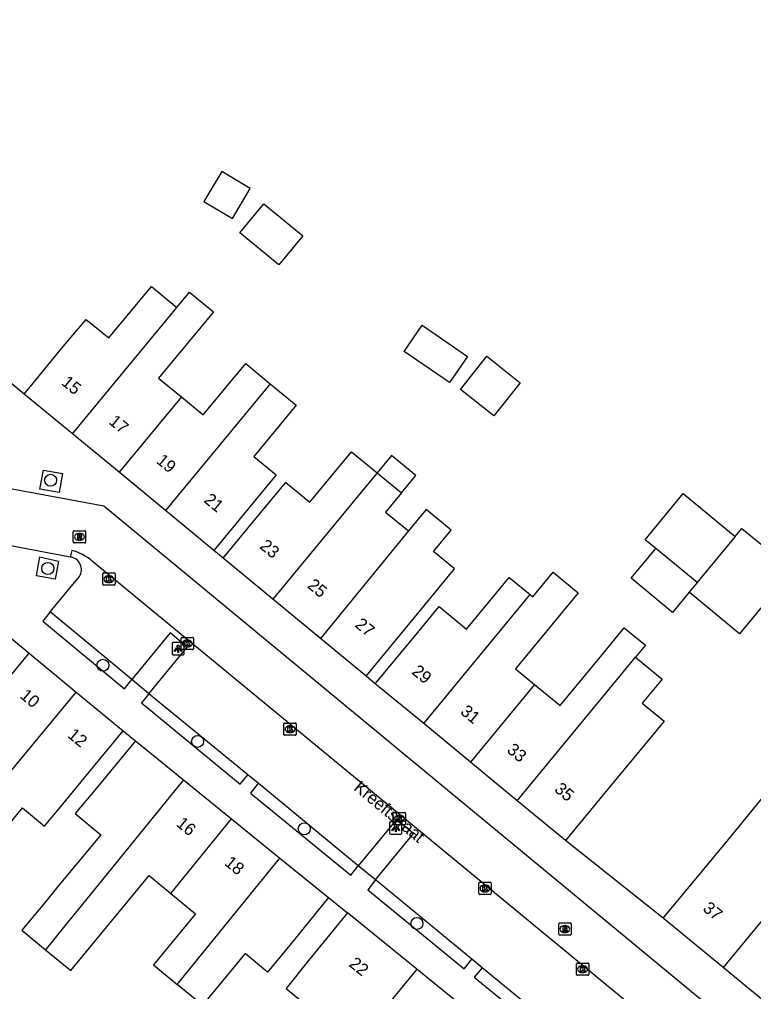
# Model space of a CAD drawing. Extents: x 160158 to 160921, y 381517 to 382041.
# Drawn here: x 160365.5 to 160425.2, y 381879.5 to 381958.6 of the extents above; entities that cross this region are included whole.
import ezdxf

# ---------------------------------------------------------------- set-up
doc = ezdxf.new("R2010")
doc.units = 0
for name, color, linetype in [('IMGEO_Boom', 7, 'Continuous'), ('IMGEO_Kolk', 7, 'Continuous'), ('IMGEO_Lichtpunt', 7, 'Continuous'), ('IMGEO_Openbare_ruimte_label', 7, 'Continuous'), ('IMGEO_Pand', 7, 'Continuous'), ('IMGEO_Pand_nummerreeks', 7, 'Continuous'), ('IMGEO_Parkeervlak_open', 7, 'Continuous'), ('IMGEO_Rijbaan_lokaal_open', 7, 'Continuous'), ('IMGEO_Rioolput', 7, 'Continuous'), ('IMGEO_Voetpad_open', 7, 'Continuous')]:
    doc.layers.add(name, color=color, linetype=linetype)

msp = doc.modelspace()

# ---------------------------------------------------------------- linework, layer by layer
at = {"layer": 'IMGEO_Boom'}
for centre in [(160368.023, 381921.093), (160367.793, 381913.917), (160372.278, 381906.037), (160379.982, 381899.843), (160388.664, 381892.719), (160397.828, 381885.021)]:
    msp.add_circle(centre, 0.489, dxfattribs=at)
at = {"layer": 'IMGEO_Kolk'}
for p, q in [((160372.258, 381912.626), (160372.258, 381913.478)), ((160372.333, 381913.552), (160373.185, 381913.552)), ((160372.746, 381913.332), (160372.771, 381913.332)), ((160373.259, 381913.478), (160373.259, 381912.626)), ((160373.185, 381912.552), (160372.333, 381912.552)), ((160372.769, 381912.772), (160372.744, 381912.772)), ((160378.636, 381907.382), (160378.636, 381908.234)), ((160378.711, 381908.308), (160379.563, 381908.308)), ((160379.147, 381907.528), (160379.122, 381907.528)), ((160379.124, 381908.088), (160379.149, 381908.088)), ((160379.637, 381908.234), (160379.637, 381907.382)), ((160379.563, 381907.308), (160378.711, 381907.308)), ((160387.004, 381900.411), (160387.004, 381901.263)), ((160387.079, 381901.337), (160387.931, 381901.337)), ((160388.005, 381901.263), (160388.005, 381900.411)), ((160387.515, 381900.557), (160387.49, 381900.557)), ((160387.492, 381901.117), (160387.517, 381901.117)), ((160387.931, 381900.337), (160387.079, 381900.337)), ((160395.907, 381893.123), (160395.907, 381893.975)), ((160395.982, 381894.049), (160396.834, 381894.049)), ((160396.395, 381893.829), (160396.42, 381893.829)), ((160396.908, 381893.975), (160396.908, 381893.123)), ((160396.834, 381893.049), (160395.982, 381893.049)), ((160396.418, 381893.269), (160396.393, 381893.269)), ((160402.86, 381887.447), (160402.86, 381888.299)), ((160402.935, 381888.373), (160403.787, 381888.373)), ((160403.348, 381888.153), (160403.373, 381888.153)), ((160403.861, 381888.299), (160403.861, 381887.447)), ((160403.787, 381887.373), (160402.935, 381887.373)), ((160403.371, 381887.593), (160403.346, 381887.593)), ((160410.806, 381880.87), (160410.806, 381881.722)), ((160410.881, 381881.796), (160411.733, 381881.796)), ((160411.294, 381881.576), (160411.319, 381881.576)), ((160411.807, 381881.722), (160411.807, 381880.87)), ((160411.733, 381880.796), (160410.881, 381880.796)), ((160411.317, 381881.016), (160411.292, 381881.016))]:
    msp.add_line(p, q, dxfattribs=at)
for points in [[(160372.258, 381912.626), (160372.258, 381913.478)], [(160372.333, 381913.552), (160373.185, 381913.552)], [(160372.579, 381913.252), (160372.702, 381913.252), (160372.702, 381913.101), (160372.832, 381913.252), (160372.996, 381913.252), (160372.85, 381913.101), (160373.003, 381912.852), (160372.851, 381912.852), (160372.766, 381913.016), (160372.702, 381912.949), (160372.702, 381912.852), (160372.579, 381912.852), (160372.579, 381913.252)], [(160373.259, 381913.478), (160373.259, 381912.626)], [(160373.185, 381912.552), (160372.333, 381912.552)], [(160378.636, 381907.382), (160378.636, 381908.234)], [(160378.711, 381908.308), (160379.563, 381908.308)], [(160378.957, 381908.008), (160379.08, 381908.008), (160379.08, 381907.857), (160379.21, 381908.008), (160379.374, 381908.008), (160379.228, 381907.857), (160379.381, 381907.608), (160379.229, 381907.608), (160379.144, 381907.772), (160379.08, 381907.705), (160379.08, 381907.608), (160378.957, 381907.608), (160378.957, 381908.008)], [(160379.637, 381908.234), (160379.637, 381907.382)], [(160379.563, 381907.308), (160378.711, 381907.308)], [(160387.004, 381900.411), (160387.004, 381901.263)], [(160387.079, 381901.337), (160387.931, 381901.337)], [(160388.005, 381901.263), (160388.005, 381900.411)], [(160387.325, 381901.037), (160387.448, 381901.037), (160387.448, 381900.886), (160387.578, 381901.037), (160387.742, 381901.037), (160387.596, 381900.886), (160387.749, 381900.637), (160387.597, 381900.637), (160387.512, 381900.801), (160387.448, 381900.734), (160387.448, 381900.637), (160387.325, 381900.637), (160387.325, 381901.037)], [(160387.931, 381900.337), (160387.079, 381900.337)], [(160395.907, 381893.123), (160395.907, 381893.975)], [(160395.982, 381894.049), (160396.834, 381894.049)], [(160396.228, 381893.749), (160396.351, 381893.749), (160396.351, 381893.598), (160396.481, 381893.749), (160396.645, 381893.749), (160396.499, 381893.598), (160396.652, 381893.349), (160396.5, 381893.349), (160396.415, 381893.513), (160396.351, 381893.446), (160396.351, 381893.349), (160396.228, 381893.349), (160396.228, 381893.749)], [(160396.908, 381893.975), (160396.908, 381893.123)], [(160396.834, 381893.049), (160395.982, 381893.049)], [(160402.86, 381887.447), (160402.86, 381888.299)], [(160402.935, 381888.373), (160403.787, 381888.373)], [(160403.181, 381888.073), (160403.304, 381888.073), (160403.304, 381887.922), (160403.434, 381888.073), (160403.598, 381888.073), (160403.452, 381887.922), (160403.605, 381887.673), (160403.453, 381887.673), (160403.368, 381887.837), (160403.304, 381887.77), (160403.304, 381887.673), (160403.181, 381887.673), (160403.181, 381888.073)], [(160403.861, 381888.299), (160403.861, 381887.447)], [(160403.787, 381887.373), (160402.935, 381887.373)], [(160410.806, 381880.87), (160410.806, 381881.722)], [(160410.881, 381881.796), (160411.733, 381881.796)], [(160411.127, 381881.496), (160411.25, 381881.496), (160411.25, 381881.345), (160411.38, 381881.496), (160411.544, 381881.496), (160411.398, 381881.345), (160411.551, 381881.096), (160411.399, 381881.096), (160411.314, 381881.26), (160411.25, 381881.193), (160411.25, 381881.096), (160411.127, 381881.096), (160411.127, 381881.496)], [(160411.807, 381881.722), (160411.807, 381880.87)], [(160411.733, 381880.796), (160410.881, 381880.796)]]:
    msp.add_lwpolyline(points, dxfattribs=at)
for centre, start, end in [((160372.335, 381913.476), 91.55205, 178.44795), ((160372.335, 381913.476), 91.55205, 178.44795), ((160373.183, 381913.476), 1.55205, 88.44795), ((160373.183, 381913.476), 1.55205, 88.44795), ((160372.335, 381912.628), 181.55205, 268.44795), ((160372.335, 381912.628), 181.55205, 268.44795), ((160373.183, 381912.628), 271.55205, 358.44795), ((160373.183, 381912.628), 271.55205, 358.44795), ((160378.713, 381908.232), 91.55205, 178.44795), ((160378.713, 381908.232), 91.55205, 178.44795), ((160379.561, 381908.232), 1.55205, 88.44795), ((160379.561, 381908.232), 1.55205, 88.44795), ((160378.713, 381907.384), 181.55205, 268.44795), ((160378.713, 381907.384), 181.55205, 268.44795), ((160379.561, 381907.384), 271.55205, 358.44795), ((160379.561, 381907.384), 271.55205, 358.44795), ((160387.081, 381901.261), 91.55205, 178.44795), ((160387.081, 381901.261), 91.55205, 178.44795), ((160387.929, 381901.261), 1.55205, 88.44795), ((160387.929, 381901.261), 1.55205, 88.44795), ((160387.081, 381900.413), 181.55205, 268.44795), ((160387.081, 381900.413), 181.55205, 268.44795), ((160387.929, 381900.413), 271.55205, 358.44795), ((160387.929, 381900.413), 271.55205, 358.44795), ((160395.984, 381893.973), 91.55205, 178.44795), ((160395.984, 381893.973), 91.55205, 178.44795), ((160396.832, 381893.973), 1.55205, 88.44795), ((160396.832, 381893.973), 1.55205, 88.44795), ((160395.984, 381893.125), 181.55205, 268.44795), ((160395.984, 381893.125), 181.55205, 268.44795), ((160396.832, 381893.125), 271.55205, 358.44795), ((160396.832, 381893.125), 271.55205, 358.44795), ((160402.937, 381888.297), 91.55205, 178.44795), ((160402.937, 381888.297), 91.55205, 178.44795), ((160403.785, 381888.297), 1.55205, 88.44795), ((160403.785, 381888.297), 1.55205, 88.44795), ((160402.937, 381887.449), 181.55205, 268.44795), ((160402.937, 381887.449), 181.55205, 268.44795), ((160403.785, 381887.449), 271.55205, 358.44795), ((160403.785, 381887.449), 271.55205, 358.44795), ((160410.883, 381881.72), 91.55205, 178.44795), ((160410.883, 381881.72), 91.55205, 178.44795), ((160411.731, 381881.72), 1.55205, 88.44795), ((160411.731, 381881.72), 1.55205, 88.44795), ((160410.883, 381880.872), 181.55205, 268.44795), ((160410.883, 381880.872), 181.55205, 268.44795), ((160411.731, 381880.872), 271.55205, 358.44795), ((160411.731, 381880.872), 271.55205, 358.44795)]:
    msp.add_arc(centre, 0.0765, start, end, dxfattribs=at)
for centre, major_axis, ratio, start_param, end_param in [((160372.745, 381913.052), (-0.387, 0.002), 0.722429, 4.712389, 7.853982), ((160372.77, 381913.052), (-0.39, 0.002), 0.717154, 1.570796, 4.712389), ((160379.123, 381907.808), (-0.387, 0.002), 0.722429, 4.712389, 7.853982), ((160379.148, 381907.808), (-0.39, 0.002), 0.717154, 1.570796, 4.712389), ((160387.491, 381900.837), (-0.387, 0.002), 0.722429, 4.712389, 7.853982), ((160387.516, 381900.837), (-0.39, 0.002), 0.717154, 1.570796, 4.712389), ((160396.394, 381893.549), (-0.387, 0.002), 0.722429, 4.712389, 7.853982), ((160396.419, 381893.549), (-0.39, 0.002), 0.717154, 1.570796, 4.712389), ((160403.347, 381887.873), (-0.387, 0.002), 0.722429, 4.712389, 7.853982), ((160403.372, 381887.873), (-0.39, 0.002), 0.717154, 1.570796, 4.712389), ((160411.293, 381881.296), (-0.387, 0.002), 0.722429, 4.712389, 7.853982), ((160411.318, 381881.296), (-0.39, 0.002), 0.717154, 1.570796, 4.712389)]:
    msp.add_ellipse(centre, major_axis=major_axis, ratio=ratio, start_param=start_param, end_param=end_param, dxfattribs=at)
at = {"layer": 'IMGEO_Lichtpunt'}
for p, q in [((160377.898, 381907.79), (160377.898, 381906.983)), ((160377.898, 381907.79), (160377.898, 381906.983)), ((160378.8, 381907.885), (160377.992, 381907.885)), ((160378.8, 381907.885), (160377.992, 381907.885)), ((160378.894, 381906.983), (160378.894, 381907.79)), ((160378.894, 381906.983), (160378.894, 381907.79)), ((160377.992, 381906.889), (160378.8, 381906.889)), ((160377.992, 381906.889), (160378.8, 381906.889)), ((160396.511, 381893.283), (160395.703, 381893.283)), ((160396.511, 381893.283), (160395.703, 381893.283)), ((160395.609, 381893.188), (160395.609, 381892.381)), ((160395.609, 381893.188), (160395.609, 381892.381)), ((160396.605, 381892.381), (160396.605, 381893.188)), ((160396.605, 381892.381), (160396.605, 381893.188)), ((160395.703, 381892.287), (160396.511, 381892.287)), ((160395.703, 381892.287), (160396.511, 381892.287))]:
    msp.add_line(p, q, dxfattribs=at)
for points in [[(160378.272, 381907.454), (160378.311, 381907.426), (160378.123, 381907.164), (160378.085, 381907.191), (160378.272, 381907.454)], [(160378.374, 381907.406), (160378.421, 381907.406), (160378.421, 381907.084), (160378.374, 381907.084), (160378.374, 381907.406)], [(160378.484, 381907.426), (160378.522, 381907.453), (160378.709, 381907.191), (160378.67, 381907.163), (160378.484, 381907.426)], [(160395.983, 381892.852), (160396.022, 381892.824), (160395.834, 381892.562), (160395.796, 381892.589), (160395.983, 381892.852)], [(160396.085, 381892.804), (160396.132, 381892.804), (160396.132, 381892.482), (160396.085, 381892.482), (160396.085, 381892.804)], [(160396.195, 381892.824), (160396.233, 381892.851), (160396.42, 381892.589), (160396.381, 381892.561), (160396.195, 381892.824)]]:
    msp.add_lwpolyline(points, dxfattribs=at)
for centre in [(160378.397, 381907.588), (160396.108, 381892.986)]:
    msp.add_circle(centre, 0.0994, dxfattribs=at)
for centre, start, end in [((160377.992, 381907.79), 90, 180), ((160377.992, 381907.79), 90, 180), ((160378.8, 381907.79), 0, 90), ((160378.8, 381907.79), 0, 90), ((160377.992, 381906.983), 180, 270), ((160377.992, 381906.983), 180, 270), ((160378.8, 381906.983), 270, 0), ((160378.8, 381906.983), 270, 360), ((160395.703, 381893.188), 90, 180), ((160395.703, 381893.188), 90, 180), ((160396.511, 381893.188), 0, 90), ((160396.511, 381893.188), 0, 90), ((160395.703, 381892.381), 180, 270), ((160395.703, 381892.381), 180, 270), ((160396.511, 381892.381), 270, 0), ((160396.511, 381892.381), 270, 360)]:
    msp.add_arc(centre, 0.0946, start, end, dxfattribs=at)
at = {"layer": 'IMGEO_Pand'}
for points in [[(160384.267, 381944.858), (160381.959, 381946.235), (160380.501, 381943.791), (160382.809, 381942.414), (160384.267, 381944.858)], [(160388.534, 381940.996), (160386.585, 381938.632), (160383.424, 381941.239), (160385.373, 381943.602), (160388.534, 381940.996)], [(160365.87, 381928.117), (160369.053, 381931.974), (160370.91, 381934.192), (160372.759, 381932.692), (160376.219, 381936.884), (160378.296, 381935.169)], [(160378.296, 381935.169), (160379.322, 381936.412), (160381.261, 381934.812), (160380.235, 381933.569), (160376.809, 381929.418), (160378.657, 381927.893)], [(160369.799, 381924.874), (160378.296, 381935.169)], [(160400.474, 381929.048), (160396.78, 381931.586), (160398.248, 381933.722), (160401.942, 381931.183), (160400.474, 381929.048)], [(160378.657, 381927.893), (160380.442, 381926.42), (160383.893, 381930.601), (160385.894, 381928.949)], [(160404.089, 381926.331), (160401.374, 381928.486), (160403.52, 381931.19), (160406.235, 381929.034), (160404.089, 381926.331)], [(160385.894, 381928.949), (160377.373, 381918.624)], [(160385.894, 381928.949), (160388.004, 381927.207), (160384.559, 381923.033), (160386.378, 381921.531), (160384.485, 381919.238), (160381.302, 381915.381)], [(160369.799, 381924.874), (160365.87, 381928.117)], [(160378.657, 381927.893), (160373.586, 381921.749)], [(160373.586, 381921.749), (160369.799, 381924.874)], [(160382.063, 381914.747), (160385.247, 381918.603), (160387.162, 381920.924), (160389.104, 381919.321), (160392.491, 381923.425), (160394.587, 381921.695)], [(160396.563, 381920.064), (160397.734, 381921.482), (160395.757, 381923.113), (160394.587, 381921.695)], [(160377.373, 381918.624), (160373.586, 381921.749)], [(160394.587, 381921.695), (160386.102, 381911.413)], [(160394.587, 381921.695), (160396.563, 381920.064)], [(160396.563, 381920.064), (160395.281, 381918.511), (160397.145, 381916.972)], [(160417.276, 381915.538), (160416.4, 381916.261), (160419.492, 381920.007), (160423.726, 381916.513)], [(160381.302, 381915.381), (160377.373, 381918.624)], [(160393.686, 381905.155), (160396.869, 381909.012), (160398.765, 381911.308), (160400.89, 381913.881), (160399.177, 381915.295), (160400.61, 381917.031), (160398.578, 381918.708), (160397.145, 381916.972)], [(160423.726, 381916.513), (160424.278, 381917.182), (160428.379, 381913.798), (160424.088, 381908.6), (160419.988, 381911.984)], [(160397.145, 381916.972), (160389.982, 381908.211)], [(160423.726, 381916.513), (160420.859, 381913.039), (160420.634, 381912.767)], [(160419.988, 381911.984), (160418.629, 381910.337), (160415.273, 381913.134), (160417.276, 381915.538)], [(160420.634, 381912.767), (160417.276, 381915.538)], [(160386.102, 381911.413), (160382.063, 381914.747)], [(160394.442, 381904.531), (160397.625, 381908.388), (160399.624, 381910.811), (160401.852, 381908.971), (160405.337, 381913.194), (160407.043, 381911.786)], [(160407.043, 381911.786), (160407.254, 381911.612), (160408.914, 381913.623), (160410.959, 381911.936), (160409.299, 381909.924), (160405.857, 381905.753), (160407.403, 381904.477)], [(160420.634, 381912.767), (160419.988, 381911.984)], [(160398.377, 381901.283), (160407.043, 381911.786)], [(160389.982, 381908.211), (160386.102, 381911.413)], [(160362.436, 381910.191), (160366.268, 381907.024)], [(160407.403, 381904.477), (160409.479, 381902.763), (160412.86, 381906.861), (160414.695, 381909.085), (160416.421, 381907.661), (160415.621, 381906.692)], [(160393.686, 381905.155), (160389.982, 381908.211)], [(160357.829, 381896.842), (160361.358, 381901.088), (160366.268, 381907.024)], [(160366.268, 381907.024), (160370.1, 381903.857)], [(160405.98, 381895.008), (160415.621, 381906.692)], [(160415.621, 381906.692), (160417.782, 381904.909), (160416.16, 381902.943), (160417.933, 381901.48), (160413.096, 381895.619), (160409.913, 381891.762)], [(160398.377, 381901.283), (160394.442, 381904.531)], [(160407.403, 381904.477), (160402.178, 381898.146)], [(160360.344, 381892.002), (160361.687, 381893.685), (160370.1, 381903.857)], [(160370.1, 381903.857), (160373.931, 381900.692)], [(160402.178, 381898.146), (160398.377, 381901.283)], [(160360.344, 381892.002), (160362.354, 381890.342), (160363.72, 381891.995), (160365.729, 381894.427), (160367.533, 381892.936), (160369.015, 381894.735), (160370.747, 381896.838), (160373.931, 381900.692)], [(160374.925, 381899.885), (160371.741, 381896.031), (160370.028, 381893.957), (160372.109, 381892.239), (160368.618, 381888.014), (160367.491, 381886.65), (160365.685, 381884.464), (160367.597, 381882.884)], [(160374.925, 381899.885), (160378.829, 381896.713)], [(160405.98, 381895.008), (160402.178, 381898.146)], [(160378.829, 381896.713), (160370.5, 381886.458), (160369.385, 381885.085), (160367.597, 381882.884)], [(160378.829, 381896.713), (160382.746, 381893.53)], [(160417.865, 381885.448), (160421.052, 381889.302), (160423.17, 381891.864), (160426.313, 381895.68), (160431.178, 381891.672)], [(160409.913, 381891.762), (160405.98, 381895.008)], [(160377.815, 381887.462), (160382.746, 381893.53)], [(160382.746, 381893.53), (160386.663, 381890.347)], [(160431.178, 381891.672), (160422.742, 381881.431)], [(160378.309, 381880.062), (160386.663, 381890.347)], [(160386.663, 381890.347), (160390.625, 381887.128)], [(160367.597, 381882.884), (160369.653, 381881.185), (160372.586, 381884.735), (160376.047, 381888.923), (160377.815, 381887.462)], [(160377.815, 381887.462), (160379.813, 381885.812), (160376.38, 381881.656), (160378.309, 381880.062)], [(160390.625, 381887.128), (160387.472, 381883.248), (160385.681, 381881.045), (160383.841, 381882.565), (160380.368, 381878.361), (160378.309, 381880.062)], [(160392.17, 381885.873), (160389.017, 381881.993), (160387.177, 381879.729), (160390.176, 381877.25), (160392.756, 381875.117)], [(160397.816, 381881.285), (160392.17, 381885.873)], [(160422.742, 381881.431), (160417.865, 381885.448)], [(160427.065, 381877.87), (160422.742, 381881.431)], [(160397.816, 381881.285), (160392.756, 381875.117)], [(160403.237, 381876.879), (160397.816, 381881.285)]]:
    msp.add_lwpolyline(points, dxfattribs=at)
at = {"layer": 'IMGEO_Parkeervlak_open'}
for points in [[(160374.618, 381904.875), (160367.984, 381910.381)], [(160384.075, 381897.114), (160376.001, 381903.706)], [(160393.059, 381889.711), (160384.91, 381896.435)], [(160402.306, 381882.102), (160394.443, 381888.579)], [(160411.165, 381874.813), (160403.147, 381881.401)]]:
    msp.add_lwpolyline(points, dxfattribs=at)
at = {"layer": 'IMGEO_Rijbaan_lokaal_open'}
for points in [[(160369.605, 381914.849), (160359.924, 381916.684), (160309.064, 381958.612)], [(160361.944, 381920.939), (160372.344, 381919.004), (160424.697, 381875.722), (160428.691, 381866.326)], [(160369.748, 381915.384), (160369.605, 381914.849)], [(160420.73, 381873.107), (160421.079, 381873.531), (160409.362, 381883.2), (160389.742, 381899.391), (160371.41, 381914.519)]]:
    msp.add_lwpolyline(points, dxfattribs=at)
msp.add_arc((160368.642, 381911.23), 4.299, 49.91699, 75.09291, dxfattribs=at)
at = {"layer": 'IMGEO_Rioolput'}
for p, q in [((160369.868, 381916.066), (160369.868, 381916.918)), ((160369.943, 381916.992), (160370.795, 381916.992)), ((160370.356, 381916.772), (160370.381, 381916.772)), ((160370.869, 381916.918), (160370.869, 381916.066)), ((160370.795, 381915.992), (160369.943, 381915.992)), ((160370.379, 381916.212), (160370.354, 381916.212)), ((160409.366, 381884.137), (160409.366, 381884.989)), ((160409.441, 381885.063), (160410.293, 381885.063)), ((160409.854, 381884.843), (160409.879, 381884.843)), ((160410.367, 381884.989), (160410.367, 381884.137)), ((160410.293, 381884.063), (160409.441, 381884.063)), ((160409.877, 381884.283), (160409.852, 381884.283))]:
    msp.add_line(p, q, dxfattribs=at)
for points in [[(160369.868, 381916.066), (160369.868, 381916.918)], [(160369.943, 381916.992), (160370.795, 381916.992)], [(160370.457, 381916.69), (160370.205, 381916.692), (160370.205, 381916.292)], [(160370.205, 381916.292), (160370.329, 381916.292), (160370.329, 381916.454), (160370.34, 381916.454)], [(160370.383, 381916.611), (160370.329, 381916.611), (160370.329, 381916.53)], [(160370.329, 381916.53), (160370.381, 381916.53)], [(160370.387, 381916.425), (160370.458, 381916.292), (160370.598, 381916.292), (160370.533, 381916.418)], [(160370.869, 381916.918), (160370.869, 381916.066)], [(160370.795, 381915.992), (160369.943, 381915.992)], [(160409.366, 381884.137), (160409.366, 381884.989)], [(160409.441, 381885.063), (160410.293, 381885.063)], [(160409.955, 381884.761), (160409.703, 381884.763), (160409.703, 381884.363)], [(160409.881, 381884.682), (160409.827, 381884.682), (160409.827, 381884.601)], [(160409.827, 381884.601), (160409.879, 381884.601)], [(160410.367, 381884.989), (160410.367, 381884.137)], [(160410.293, 381884.063), (160409.441, 381884.063)], [(160409.703, 381884.363), (160409.827, 381884.363), (160409.827, 381884.525), (160409.838, 381884.525)], [(160409.885, 381884.496), (160409.956, 381884.363), (160410.096, 381884.363), (160410.031, 381884.489)]]:
    msp.add_lwpolyline(points, dxfattribs=at)
for centre, radius, start, end in [((160369.945, 381916.916), 0.0765, 91.55205, 178.44795), ((160369.945, 381916.916), 0.0765, 91.55205, 178.44795), ((160370.339, 381916.401), 0.0533, 26.02933, 88.69889), ((160370.365, 381916.719), 0.19, 274.7715, 282.96867), ((160370.389, 381916.515), 0.0964, 77.00612, 93.18647), ((160370.403, 381916.572), 0.0378, 276.66336, 79.67722), ((160370.456, 381916.58), 0.109, 350.36119, 89.41601), ((160370.454, 381916.58), 0.112, 277.58423, 350.98172), ((160370.438, 381916.365), 0.108, 29.51342, 73.79051), ((160370.793, 381916.916), 0.0765, 1.55205, 88.44795), ((160370.793, 381916.916), 0.0765, 1.55205, 88.44795), ((160369.945, 381916.068), 0.0765, 181.55205, 268.44795), ((160369.945, 381916.068), 0.0765, 181.55205, 268.44795), ((160370.793, 381916.068), 0.0765, 271.55205, 358.44795), ((160370.793, 381916.068), 0.0765, 271.55205, 358.44795), ((160409.443, 381884.987), 0.0765, 91.55205, 178.44795), ((160409.443, 381884.987), 0.0765, 91.55205, 178.44795), ((160409.863, 381884.79), 0.19, 274.7715, 282.96867), ((160409.887, 381884.586), 0.0964, 77.00612, 93.18647), ((160409.901, 381884.643), 0.0378, 276.66336, 79.67722), ((160409.954, 381884.651), 0.109, 350.36119, 89.41601), ((160409.952, 381884.651), 0.112, 277.58423, 350.98172), ((160410.291, 381884.987), 0.0765, 1.55205, 88.44795), ((160410.291, 381884.987), 0.0765, 1.55205, 88.44795), ((160409.443, 381884.139), 0.0765, 181.55205, 268.44795), ((160409.443, 381884.139), 0.0765, 181.55205, 268.44795), ((160409.837, 381884.472), 0.0533, 26.02933, 88.69889), ((160409.936, 381884.436), 0.108, 29.51342, 73.79051), ((160410.291, 381884.139), 0.0765, 271.55205, 358.44795), ((160410.291, 381884.139), 0.0765, 271.55205, 358.44795)]:
    msp.add_arc(centre, radius, start, end, dxfattribs=at)
for centre, major_axis, ratio, start_param, end_param in [((160370.355, 381916.492), (-0.387, 0.002), 0.722429, 4.712389, 7.853982), ((160370.38, 381916.492), (-0.39, 0.002), 0.717154, 1.570796, 4.712389), ((160409.853, 381884.563), (-0.387, 0.002), 0.722429, 4.712389, 7.853982), ((160409.878, 381884.563), (-0.39, 0.002), 0.717154, 1.570796, 4.712389)]:
    msp.add_ellipse(centre, major_axis=major_axis, ratio=ratio, start_param=start_param, end_param=end_param, dxfattribs=at)
at = {"layer": 'IMGEO_Voetpad_open'}
for points in [[(160365.87, 381928.117), (160356.601, 381935.838)], [(160368.71, 381920.103), (160367.146, 381920.376), (160367.439, 381921.933), (160368.994, 381921.651), (160368.71, 381920.103)], [(160368.378, 381913.038), (160366.876, 381913.307), (160367.143, 381914.868), (160368.671, 381914.525), (160368.378, 381913.038)], [(160382.063, 381914.747), (160381.302, 381915.381)], [(160367.984, 381910.381), (160370.367, 381913.255)], [(160367.984, 381910.381), (160367.386, 381909.636), (160374.026, 381904.114), (160374.618, 381904.875)], [(160376.001, 381903.706), (160379.141, 381907.511), (160377.745, 381908.664), (160374.618, 381904.875)], [(160394.442, 381904.531), (160393.686, 381905.155)], [(160376.001, 381903.706), (160374.618, 381904.875)], [(160376.001, 381903.706), (160375.422, 381902.987), (160383.445, 381896.356), (160384.075, 381897.114)], [(160373.931, 381900.692), (160374.925, 381899.885)], [(160384.91, 381896.435), (160384.075, 381897.114)], [(160384.91, 381896.435), (160384.293, 381895.629), (160392.443, 381888.958), (160393.059, 381889.711)], [(160394.443, 381888.579), (160397.538, 381892.33), (160396.159, 381893.468), (160393.059, 381889.711)], [(160417.865, 381885.448), (160409.913, 381891.762)], [(160394.443, 381888.579), (160393.059, 381889.711)], [(160394.443, 381888.579), (160393.831, 381887.769), (160401.665, 381881.336), (160402.306, 381882.102)], [(160390.625, 381887.128), (160392.17, 381885.873)], [(160403.147, 381881.401), (160402.306, 381882.102)], [(160403.147, 381881.401), (160402.489, 381880.641), (160410.509, 381874.071), (160411.165, 381874.813)]]:
    msp.add_lwpolyline(points, dxfattribs=at)
msp.add_arc((160369.495, 381913.817), 1.038, 327.18516, 83.91442, dxfattribs=at)

# ---------------------------------------------------------------- texts
at = {"layer": 'IMGEO_Openbare_ruimte_label'}
msp.add_text('Kreeftstraat', height=1, rotation=320.43649, dxfattribs=at).set_placement((160392.612, 381895.935))
at = {"layer": 'IMGEO_Pand_nummerreeks'}
for s, rotation, p in [('15', 320.46721, (160368.836, 381928.937)), ('17', 320.46721, (160372.694, 381925.753)), ('19', 320.46721, (160376.552, 381922.569)), ('21', 320.46721, (160380.427, 381919.371)), ('23', 320.46849, (160384.967, 381915.618)), ('25', 320.46849, (160388.841, 381912.421)), ('27', 320.46591, (160392.716, 381909.223)), ('29', 320.46542, (160397.343, 381905.404)), ('10', 320.43299, (160365.454, 381903.442)), ('31', 320.46542, (160401.298, 381902.14)), ('12', 320.43299, (160369.332, 381900.237)), ('33', 320.46542, (160405.078, 381899.02)), ('35', 320.46542, (160408.946, 381895.828)), ('16', 320.90709, (160378.173, 381893.019)), ('18', 320.90449, (160382.101, 381889.828)), ('37', 320.52221, (160421.017, 381886.117)), ('22', 320.90136, (160392.224, 381881.603))]:
    msp.add_text(s, height=1, rotation=rotation, dxfattribs=at).set_placement(p)

doc.saveas('drawing.dxf')
